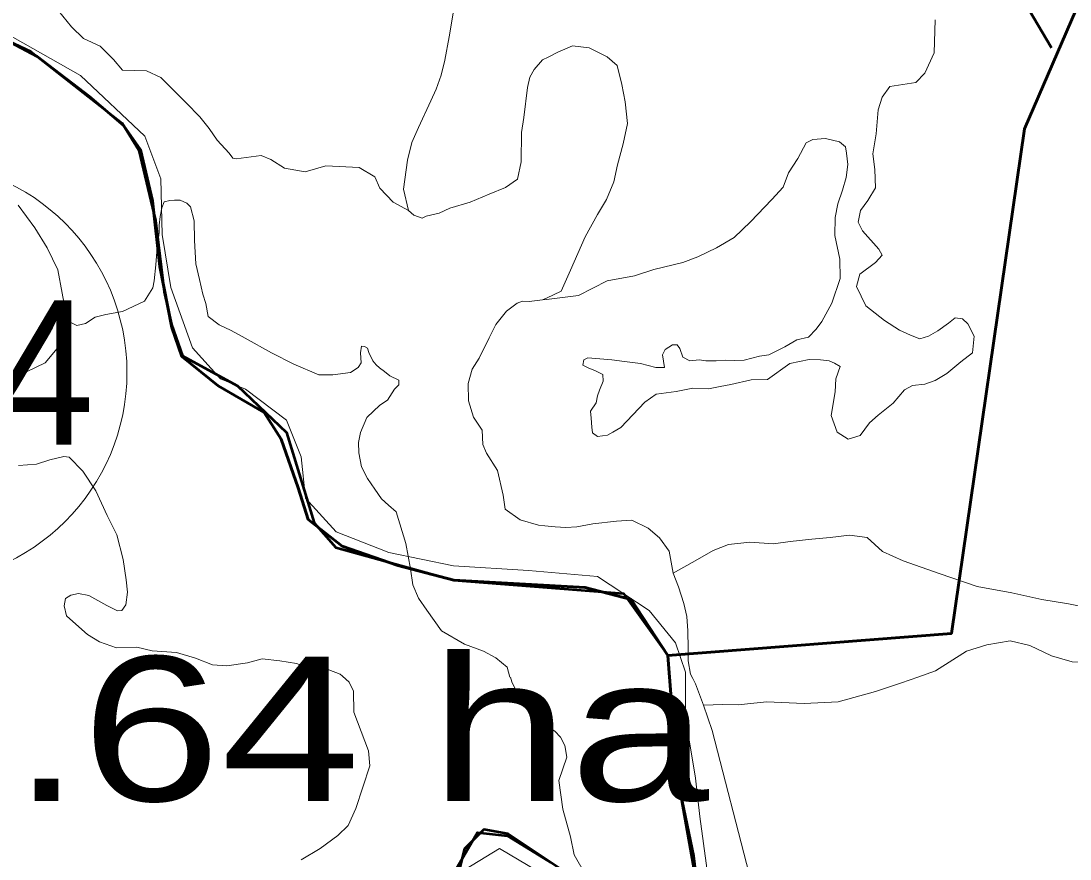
# Model space of a CAD drawing. Extents: x -1643653 to 4543381, y 1624270 to 13878484.
# Drawn here: x 755364 to 758998, y 8927619 to 8930522 of the extents above; entities that cross this region are included whole.
import ezdxf
from ezdxf.enums import TextEntityAlignment as Align

# ---------------------------------------------------------------- set-up
doc = ezdxf.new("R2010")
doc.units = 0
doc.header["$LTSCALE"] = 200
doc.linetypes.add('MEDIUM_DASHED', pattern=[4.5, 3, -1.5])
for name, color, linetype, lineweight in [('1', 7, 'Continuous', 13), ('14', 7, 'Continuous', 13), ('27', 7, 'Continuous', 53), ('29', 7, 'Continuous', 13), ('45', 7, 'Continuous', 13)]:
    doc.layers.add(name, color=color, linetype=linetype, lineweight=lineweight)
doc.layers.add('63', color=7, linetype='Continuous')

msp = doc.modelspace()

# ---------------------------------------------------------------- linework, layer by layer
at = {"layer": '1', "lineweight": 25}
msp.add_spline([(814781, 9009175.5), (814787.2, 9009173.4), (814796.9, 9009173.4), (814799.4, 9009172.4), (814805.1, 9009174.5), (814805.6, 9009176.5), (814811.7, 9009179.5), (814811.7, 9009179.5), (814801.5, 9009181), (814790.7, 9009181.5), (814784.1, 9009183.1), (814777.4, 9009185.1), (814778.4, 9009175.5)], degree=3, dxfattribs=at)
at = {"layer": '14'}
for points in [[(757750.1, 8927512.1), (757715.4, 8927766.9), (757700.6, 8927899.4), (757665.7, 8928108.3), (757666.3, 8928266.2), (757631, 8928368.2), (757539.7, 8928480.4), (757361.8, 8928597.9), (757122.5, 8928618.7), (756862.7, 8928634.5), (756638.7, 8928680.7), (756455.6, 8928752.4), (756349.1, 8928869.7), (756334.3, 8929012.4), (756283.8, 8929139.8), (756141.6, 8929247.1), (756055.1, 8929282.9), (755958.7, 8929390.1), (755883.1, 8929599.1), (755853.2, 8929782.5), (755848.8, 8929976.1), (755793.3, 8930123.9), (755569.9, 8930333.2), (755336.1, 8930466.1)], [(756879.2, 8927569.8), (757022.1, 8927656.1), (757220.4, 8927538.6)]]:
    msp.add_lwpolyline(points, dxfattribs=at)
at = {"layer": '27', "linetype": 'MEDIUM_DASHED'}
msp.add_lwpolyline([(757256.9, 8933270.8), (760021, 8928587.9), (760559.6, 8925518.1)], dxfattribs=at)
at = {"layer": '27'}
for points in [[(759927.6, 8931428.5), (759359, 8931347.2), (758841.1, 8930148.4), (758587.2, 8928400.9), (757604.4, 8928324.2), (757478.1, 8928517.9), (757318.2, 8928560), (756863.6, 8928585.2), (756670, 8928635.8), (756476.4, 8928703.2), (756358.5, 8928795.8), (756324.8, 8928905.3), (756265.9, 8929073.7), (756207, 8929166.4), (756047.1, 8929259), (755920.8, 8929360.1), (755887.1, 8929461.2), (755845, 8929671.7), (755819.8, 8929899.1), (755777.7, 8930076), (755718.8, 8930160.2), (755600.9, 8930261.2), (755420.4, 8930399.5), (755226.8, 8930500.6)], [(755226.8, 8930500.6), (755420.4, 8930399.5), (755600.9, 8930261.2), (755718.8, 8930160.2), (755777.7, 8930076), (755819.8, 8929899.1), (755845, 8929671.7), (755887.1, 8929461.2), (755920.8, 8929360.1), (756047.1, 8929259), (756207, 8929166.4), (756265.9, 8929073.7), (756324.8, 8928905.3), (756358.5, 8928795.8), (756476.4, 8928703.2), (756670, 8928635.8), (756863.6, 8928585.2), (757318.2, 8928560), (757478.1, 8928517.9), (757604.4, 8928324.2), (758587.2, 8928400.9), (758841.1, 8930148.4), (759359, 8931347.2), (759927.6, 8931428.5)], [(757729.8, 8927342.4), (757695.2, 8927630.8), (757637.5, 8927907.7), (757604.4, 8928324.2), (758587.2, 8928400.9), (758841.1, 8930148.4), (759359, 8931347.2)], [(755219.9, 8930499.9), (755398, 8930416.3), (755714.1, 8930169.1), (755772.3, 8930074.5), (755830.4, 8929830.9), (755859.5, 8929583.7), (755885, 8929470.9), (755924.1, 8929362.6), (756113.8, 8929258.3), (756284.4, 8929097), (756379.2, 8928784), (756455.1, 8928698.6), (756863.6, 8928585.2), (757450.8, 8928539.2), (757604.4, 8928324.2), (757637.5, 8927907.7), (757712.5, 8927486.6)], [(757510.6, 8927400.1), (757050.3, 8927707), (756967.1, 8927721.6), (756900.7, 8927655.2), (756862.8, 8927503.4)], [(756864.8, 8927573.1), (756945.6, 8927711.6), (757049.3, 8927700.1), (757199.3, 8927607.7)]]:
    msp.add_lwpolyline(points, dxfattribs=at)
at = {"layer": '29'}
msp.add_line((757184.2, 8929557.9), (757170.4, 8929556.2), dxfattribs=at)
at = {"layer": '29', "lineweight": 25}
for points in [[(757463.1, 8928521.8), (757478.1, 8928517.9), (757604.4, 8928324.2), (758587.2, 8928400.9), (758841.1, 8930148.4), (759359, 8931347.2), (759927.6, 8931428.5)], [(755300.7, 8930462), (755398, 8930416.3), (755417.5, 8930401)], [(755417.5, 8930401), (755420.4, 8930399.5), (755600.9, 8930261.2), (755649.2, 8930219.9)], [(755649.2, 8930219.9), (755714.1, 8930169.1), (755725.7, 8930150.3)], [(755725.7, 8930150.3), (755777.7, 8930076), (755819.8, 8929899.1), (755824.7, 8929855.1)], [(755824.7, 8929855.1), (755830.4, 8929830.9), (755855, 8929621.6), (755885.4, 8929469.6)], [(755885.4, 8929469.6), (755924.1, 8929362.6), (756113.8, 8929258.3), (756284.4, 8929097), (756379.2, 8928784), (756392.4, 8928769.2)], [(756392.4, 8928769.2), (756476.4, 8928703.2), (756624.6, 8928651.6), (756863.6, 8928585.2)], [(756863.6, 8928585.2), (757318.2, 8928560), (757374.6, 8928545.1)], [(757374.6, 8928545.1), (757450.8, 8928539.2), (757463.1, 8928521.8)]]:
    msp.add_lwpolyline(points, dxfattribs=at)
at = {"layer": '29', "lineweight": 53}
for points in [[(757729.8, 8927342.4), (757695.2, 8927630.8), (757637.5, 8927907.7), (757604.4, 8928324.2), (758587.2, 8928400.9), (758841.1, 8930148.4), (759359, 8931347.2)], [(755219.9, 8930499.9), (755398, 8930416.3), (755714.1, 8930169.1), (755772.3, 8930074.5), (755830.4, 8929830.9), (755859.5, 8929583.7), (755885, 8929470.9), (755924.1, 8929362.6), (756113.8, 8929258.3), (756284.4, 8929097), (756379.2, 8928784), (756455.1, 8928698.6), (756863.6, 8928585.2), (757450.8, 8928539.2), (757604.4, 8928324.2), (757637.5, 8927907.7), (757712.5, 8927486.6)], [(757510.6, 8927400.1), (757050.3, 8927707), (756967.1, 8927721.6), (756900.7, 8927655.2), (756862.8, 8927503.4)], [(756864.8, 8927573.1), (756945.6, 8927711.6), (757049.3, 8927700.1), (757199.3, 8927607.7)]]:
    msp.add_lwpolyline(points, dxfattribs=at)
at = {"layer": '29'}
for points in [[(755493.6, 8930557.6), (755539.1, 8930502.7), (755580.5, 8930462.1), (755637.9, 8930435.8), (755685, 8930388.8), (755716.1, 8930352.2), (755799.3, 8930350), (755848.8, 8930326.9), (755936.5, 8930238.5), (755984.1, 8930190.4), (756016.4, 8930150.1), (756043.6, 8930109.7), (756085.1, 8930064.3), (756097.8, 8930046.8), (756109.8, 8930044.4), (756195.9, 8930056.4), (756229.4, 8930042.8), (756276.8, 8930012.5), (756348.6, 8929999.7), (756420.4, 8930021.2), (756535.6, 8930015.5), (756589.8, 8929982.8), (756607.3, 8929943), (756652.8, 8929895.3), (756706.7, 8929866.5)], [(756862.7, 8930556.5), (756847.6, 8930467.4), (756832.4, 8930387), (756819.7, 8930334.4), (756802.1, 8930285.9), (756783.7, 8930246.4), (756741.7, 8930153.4), (756718, 8930101.8), (756702.6, 8930040.1), (756689.6, 8929939.5), (756706.7, 8929866.5)], [(756706.7, 8929866.5), (756689.6, 8929939.5), (756702.6, 8930040.1), (756718, 8930101.8), (756741.7, 8930153.4), (756783.7, 8930246.4), (756802.1, 8930285.9), (756819.7, 8930334.4), (756832.4, 8930387), (756847.6, 8930467.4), (756862.7, 8930556.5)], [(758530.7, 8930526.6), (758527.4, 8930411.9), (758495, 8930342.3), (758463.8, 8930309.8), (758374, 8930295), (758348, 8930258.7), (758333.7, 8930214.5), (758327.2, 8930131.5), (758315.5, 8930062.7), (758322, 8930007.9), (758324.6, 8929944), (758297.3, 8929901), (758272.6, 8929865.9), (758264.8, 8929825.7), (758279.1, 8929795.8), (758336.3, 8929731.6), (758348, 8929710.9), (758324.6, 8929686.2), (758270, 8929646), (758258.3, 8929602.8), (758290.8, 8929535.3), (758355.8, 8929484.7), (758407.8, 8929450.9), (758445.5, 8929434), (758478, 8929421.1), (758507.9, 8929430.1), (758540.3, 8929449.6), (758577.8, 8929475.4), (758600.1, 8929493.7), (758626.1, 8929491.1), (758644.3, 8929473), (758666.4, 8929430.1), (758659.9, 8929373), (758619.6, 8929341.9), (758571.6, 8929301.6), (758531.3, 8929277), (758494.9, 8929264), (758453, 8929259.2), (758424.4, 8929245), (758385.2, 8929198.8), (758333.3, 8929156.6), (758303.4, 8929130.6), (758271, 8929086.5), (758229.4, 8929073.5), (758191.7, 8929098.2), (758170.9, 8929155.3), (758185.2, 8929238.3), (758186.5, 8929282.5), (758201.8, 8929325.9), (758182.4, 8929337.4), (758164.2, 8929345.2), (758134.3, 8929349.1), (758094, 8929350.3), (758027.7, 8929336.1), (757949.7, 8929280.3), (757894.1, 8929279.5), (757823.5, 8929262.8), (757785.7, 8929256.5), (757745.6, 8929247.8), (757691.1, 8929250.4), (757633.9, 8929238.7), (757564, 8929229.5), (757525, 8929201.6), (757442.2, 8929113.9), (757414.9, 8929098.4), (757395.4, 8929088), (757361.6, 8929082.8), (757343.4, 8929095.8), (757342.1, 8929115.2), (757339.5, 8929146.4), (757336.9, 8929171), (757356.4, 8929199.6), (757361.6, 8929224.3), (757368.1, 8929243.7), (757381.1, 8929274.9), (757379.8, 8929298.2), (757352.5, 8929311.2), (757331.7, 8929320.3), (757310.9, 8929330.7), (757313.5, 8929348.9), (757327.8, 8929355.3), (757411, 8929348.9), (757455.2, 8929342.4), (757510.3, 8929336.2), (757563.6, 8929321.9), (757593.5, 8929321.9), (757587, 8929366), (757596.1, 8929384.2), (757620.8, 8929401.1), (757637.7, 8929401.1), (757646.8, 8929388.1), (757657.2, 8929358.2), (757680.6, 8929345.3), (757713, 8929349.2), (757736.4, 8929345.3), (757772.8, 8929345.3), (757804, 8929347.9), (757836.5, 8929346.6), (757869, 8929347.9), (757922.7, 8929361)], [(758530.7, 8930526.6), (758527.4, 8930411.9), (758495, 8930342.3), (758463.8, 8930309.8), (758374, 8930295), (758348, 8930258.7), (758333.7, 8930214.5), (758327.2, 8930131.5), (758315.5, 8930062.7), (758322, 8930007.9), (758324.6, 8929944), (758297.3, 8929901), (758272.6, 8929865.9), (758264.8, 8929825.7), (758279.1, 8929795.8), (758336.3, 8929731.6), (758348, 8929710.9), (758324.6, 8929686.2), (758270, 8929646), (758258.3, 8929602.8), (758290.8, 8929535.3), (758355.8, 8929484.7), (758407.8, 8929450.9), (758445.5, 8929434), (758478, 8929421.1), (758507.9, 8929430.1), (758540.3, 8929449.6), (758577.8, 8929475.4), (758600.1, 8929493.7), (758626.1, 8929491.1), (758644.3, 8929473), (758666.4, 8929430.1), (758659.9, 8929373), (758619.6, 8929341.9), (758571.6, 8929301.6), (758531.3, 8929277), (758494.9, 8929264), (758453, 8929259.2), (758424.4, 8929245), (758385.2, 8929198.8), (758333.3, 8929156.6), (758303.4, 8929130.6), (758271, 8929086.5), (758229.4, 8929073.5), (758191.7, 8929098.2), (758170.9, 8929155.3), (758185.2, 8929238.3), (758186.5, 8929282.5), (758201.8, 8929325.9), (758182.4, 8929337.4), (758164.2, 8929345.2), (758134.3, 8929349.1), (758094, 8929350.3), (758027.7, 8929336.1), (757949.7, 8929280.3), (757894.1, 8929279.5), (757823.5, 8929262.8), (757785.7, 8929256.5), (757745.6, 8929247.8), (757691.1, 8929250.4), (757633.9, 8929238.7), (757564, 8929229.5), (757525, 8929201.6), (757442.2, 8929113.9), (757414.9, 8929098.4), (757395.4, 8929088), (757361.6, 8929082.8), (757343.4, 8929095.8), (757342.1, 8929115.2), (757339.5, 8929146.4), (757336.9, 8929171), (757356.4, 8929199.6), (757361.6, 8929224.3), (757368.1, 8929243.7), (757381.1, 8929274.9), (757379.8, 8929298.2), (757352.5, 8929311.2), (757331.7, 8929320.3), (757310.9, 8929330.7), (757313.5, 8929348.9), (757327.8, 8929355.3), (757411, 8929348.9), (757455.2, 8929342.4), (757510.3, 8929336.2), (757563.6, 8929321.9), (757593.5, 8929321.9), (757587, 8929366), (757596.1, 8929384.2), (757620.8, 8929401.1), (757637.7, 8929401.1), (757646.8, 8929388.1), (757657.2, 8929358.2), (757680.6, 8929345.3), (757713, 8929349.2), (757736.4, 8929345.3), (757772.8, 8929345.3), (757804, 8929347.9), (757836.5, 8929346.6), (757869, 8929347.9), (757922.7, 8929361)], [(757189.9, 8930397.6), (757223.5, 8930414.9), (757274.6, 8930436.4), (757332.8, 8930429.2), (757394.2, 8930398.1), (757429.3, 8930368.3), (757446.1, 8930303), (757457.2, 8930242.5), (757465.2, 8930167.1), (757450.1, 8930097), (757431, 8930023.8), (757417.4, 8929964.9), (757393, 8929904.2), (757361.8, 8929852.1), (757318.3, 8929775), (757267.9, 8929658.8), (757235.4, 8929586.1), (757184.2, 8929562.6)], [(756706.7, 8929866.5), (756724.6, 8929849.9), (756754.1, 8929839.5), (756767.6, 8929846.7), (756812.2, 8929856.3), (756849.7, 8929874.6), (756919.9, 8929894.5), (756985.7, 8929922.6), (757042.3, 8929945.7), (757083.8, 8929974.4), (757096.5, 8930034.9), (757098.3, 8930135.8), (757105.9, 8930188.1), (757118.3, 8930292.2), (757127.1, 8930328.1), (757141.4, 8930354.3), (757170.9, 8930387.8), (757189.9, 8930397.6)], [(757922.7, 8929361), (757955.2, 8929366.2), (758009.8, 8929393.4), (758052.2, 8929418), (758092.3, 8929426.9), (758119, 8929454.4), (758138.5, 8929481.7), (758173.6, 8929545.3), (758202.2, 8929630.7), (758200.8, 8929696.9), (758184, 8929779.9), (758185.2, 8929842.2), (758194.3, 8929889), (758209.9, 8929936.4), (758222.9, 8929980.5), (758228.1, 8930025.9), (758224.2, 8930064.9), (758220.3, 8930086.9), (758199.5, 8930103.8), (758151.5, 8930115.5), (758107.3, 8930111.6), (758083.9, 8930099.9), (758054.8, 8930046.1), (758023.5, 8929996), (758004.2, 8929946.4), (757965.4, 8929904.2), (757891, 8929827.1), (757834.2, 8929772.8), (757773.1, 8929736.8), (757709.1, 8929705.4), (757657.4, 8929685.7), (757556, 8929662.1), (757489.5, 8929639.4), (757394.7, 8929622.5), (757295.9, 8929571.7), (757184.2, 8929557.9), (757170.4, 8929556.2)], [(757922.7, 8929361), (757955.2, 8929366.2), (758009.8, 8929393.4), (758052.2, 8929418), (758092.3, 8929426.9), (758119, 8929454.4), (758138.5, 8929481.7), (758173.6, 8929545.3), (758202.2, 8929630.7), (758200.8, 8929696.9), (758184, 8929779.9), (758185.2, 8929842.2), (758194.3, 8929889), (758209.9, 8929936.4), (758222.9, 8929980.5), (758228.1, 8930025.9), (758224.2, 8930064.9), (758220.3, 8930086.9), (758199.5, 8930103.8), (758151.5, 8930115.5), (758107.3, 8930111.6), (758083.9, 8930099.9), (758054.8, 8930046.1), (758023.5, 8929996), (758004.2, 8929946.4), (757965.4, 8929904.2), (757891, 8929827.1), (757834.2, 8929772.8), (757773.1, 8929736.8), (757709.1, 8929705.4), (757657.4, 8929685.7), (757556, 8929662.1), (757489.5, 8929639.4), (757394.7, 8929622.5), (757295.9, 8929571.7), (757184.2, 8929557.9)], [(755521.1, 8929498.8), (755534.3, 8929479.1), (755557.3, 8929467.9), (755587, 8929474.5), (755620.6, 8929496), (755657.9, 8929505.9), (755715.2, 8929515.8), (755791.5, 8929552), (755821.1, 8929598.5), (755825.8, 8929622.8), (755831, 8929677.4), (755836.3, 8929737.8), (755842.2, 8929790.3), (755842.2, 8929815.3), (755845.7, 8929844.9), (755851.4, 8929874.8), (755860, 8929896.2), (755879.9, 8929900.5), (755895.6, 8929901.9), (755915.6, 8929901.9), (755939, 8929890.9), (755951.5, 8929878.4), (755964.1, 8929830), (755964.8, 8929761.6), (755969.4, 8929681.4), (755982.6, 8929626.5), (755994.5, 8929575.8), (756003.8, 8929543.5), (756012.5, 8929498.5), (756050, 8929469.6), (756092.1, 8929449.8), (756140.2, 8929423.6), (756232.1, 8929372.7), (756309.1, 8929333.3), (756395.4, 8929297.1), (756444.1, 8929297.1), (756506, 8929305), (756532.3, 8929322.1), (756542.8, 8929338.5), (756540.2, 8929372.7), (756544.2, 8929395.7), (756554, 8929395.1), (756564.6, 8929389), (756569.2, 8929374.6), (756583, 8929345), (756594.2, 8929331.2), (756606.1, 8929321.3), (756623.8, 8929308.8), (756641.6, 8929293.1), (756672.6, 8929277.9), (756672.7, 8929262.5), (756657.6, 8929247.4), (756633.2, 8929208.6), (756607.5, 8929191.5), (756562.7, 8929148.5), (756540.3, 8929097.2), (756533.7, 8929062.3), (756534.4, 8929026.2), (756543.2, 8928977.9), (756564, 8928937.8), (756589.7, 8928900.7), (756612.8, 8928867.2), (756637.1, 8928844.8), (756663.5, 8928821.8), (756697.7, 8928712.3), (756713.6, 8928625), (756721.5, 8928569.1), (756741.3, 8928522.5), (756770.3, 8928481.3), (756821, 8928410.3), (756900.3, 8928364.1), (756966.8, 8928339.7), (757009.6, 8928316.1), (757048.2, 8928283.5), (757057.9, 8928249.9)], [(755354.4, 8929884.1), (755411.5, 8929806.5), (755454.3, 8929736.7), (755491.7, 8929660.2), (755521.1, 8929498.8), (755517.8, 8929476.7), (755512.5, 8929466.2), (755506.6, 8929433.3), (755500.6, 8929401.7), (755447.3, 8929337.9), (755385.4, 8929308.4), (755312.3, 8929302.4)], [(755312.3, 8929302.4), (755385.4, 8929308.4), (755447.3, 8929337.9), (755500.6, 8929401.7), (755506.6, 8929433.3), (755512.5, 8929466.2), (755517.8, 8929476.7), (755521.1, 8929498.8), (755491.7, 8929660.2), (755454.3, 8929736.7), (755411.5, 8929806.5), (755354.4, 8929884.1)], [(757184.2, 8929562.6), (757170.4, 8929556.2), (757124.5, 8929551), (757124.5, 8929551), (757124.5, 8929551), (757101.3, 8929551.8), (757083, 8929544.7), (757046.3, 8929517.6), (757008.7, 8929471.1), (756985.5, 8929424.9), (756951.2, 8929354.8), (756927.3, 8929315.8), (756913, 8929267.2), (756913.8, 8929206.2), (756931.3, 8929149.6), (756961.6, 8929104.6), (756964, 8929055.2), (756976.8, 8929025), (757014.3, 8928965.2), (757034.9, 8928880.4), (757041.2, 8928831.1), (757093.1, 8928794.4), (757157.2, 8928776.2), (757178.8, 8928774.1)], [(757170.4, 8929556.2), (757124.5, 8929551), (757124.5, 8929551), (757124.5, 8929551), (757101.3, 8929551.8), (757083, 8929544.7), (757046.3, 8929517.6), (757008.7, 8929471.1), (756985.5, 8929424.9), (756951.2, 8929354.8), (756927.3, 8929315.8), (756913, 8929267.2), (756913.8, 8929206.2), (756931.3, 8929149.6), (756961.6, 8929104.6), (756964, 8929055.2), (756976.8, 8929025), (757014.3, 8928965.2), (757034.9, 8928880.4), (757041.2, 8928831.1), (757093.1, 8928794.4), (757157.2, 8928776.2), (757178.8, 8928774.1)], [(755355.9, 8928982.4), (755417.8, 8928987.1), (755463.8, 8929002.2), (755511.9, 8929013.3), (755531, 8929011.4), (755578, 8928963.1), (755623.8, 8928895), (755662.2, 8928809.7), (755695.8, 8928742), (755717.5, 8928656.6), (755728.7, 8928586.9), (755732.7, 8928544.2), (755727.4, 8928500.2), (755712.9, 8928479.8), (755698.4, 8928479.1), (755660.9, 8928497.5), (755599, 8928532.4), (755562.8, 8928539.6), (755536.5, 8928533), (755518.7, 8928521.9), (755513.4, 8928496.9), (755522, 8928461.5), (755554.2, 8928432.6), (755594.5, 8928397), (755636, 8928372), (755694.6, 8928351.2), (755765, 8928353.2), (755819, 8928340.7), (755903, 8928335.1), (755968.2, 8928314.7), (756027.4, 8928291.7), (756076.8, 8928288.4), (756149.2, 8928299.6), (756199.9, 8928313.4), (756260.9, 8928305.6), (756318.9, 8928296.4), (756381.4, 8928274), (756430.1, 8928274.7), (756469.6, 8928259.6), (756477.5, 8928253.4)], [(756477.5, 8928253.4), (756469.6, 8928259.6), (756430.1, 8928274.7), (756381.4, 8928274), (756318.9, 8928296.4), (756260.9, 8928305.6), (756199.9, 8928313.4), (756149.2, 8928299.6), (756076.8, 8928288.4), (756027.4, 8928291.7), (755968.2, 8928314.7), (755903, 8928335.1), (755819, 8928340.7), (755765, 8928353.2), (755694.6, 8928351.2), (755636, 8928372), (755594.5, 8928397), (755554.2, 8928432.6), (755522, 8928461.5), (755513.4, 8928496.9), (755518.7, 8928521.9), (755536.5, 8928533), (755562.8, 8928539.6), (755599, 8928532.4), (755660.9, 8928497.5), (755698.4, 8928479.1), (755712.9, 8928479.8), (755727.4, 8928500.2), (755732.7, 8928544.2), (755728.7, 8928586.9), (755717.5, 8928656.6), (755695.8, 8928742), (755662.2, 8928809.7), (755623.8, 8928895), (755578, 8928963.1), (755531, 8929011.4), (755511.9, 8929013.3), (755463.8, 8929002.2), (755417.8, 8928987.1), (755355.9, 8928982.4)], [(757178.8, 8928774.1), (757214.6, 8928770.7), (757252.1, 8928767.5), (757289.5, 8928770.7), (757345.3, 8928780.2), (757427.5, 8928789.8), (757479.9, 8928793.2), (757537.3, 8928766.1), (757575.6, 8928731.9), (757609.3, 8928685.6), (757623.6, 8928610), (757642, 8928562.2), (757659.9, 8928505.1), (757670.6, 8928459.4), (757674.7, 8928410), (757675.6, 8928349), (757675.6, 8928306.1), (757683.7, 8928260), (757692.1, 8928245.1)], [(757178.8, 8928774.1), (757214.6, 8928770.7), (757252.1, 8928767.5), (757289.5, 8928770.7), (757345.3, 8928780.2), (757427.5, 8928789.8), (757479.9, 8928793.2), (757537.3, 8928766.1), (757575.6, 8928731.9), (757609.3, 8928685.6), (757623.6, 8928610), (757642, 8928562.2), (757659.9, 8928505.1), (757670.6, 8928459.4), (757674.7, 8928410), (757675.6, 8928349), (757675.6, 8928306.1), (757683.7, 8928260), (757692.1, 8928245.1)], [(757623.6, 8928610), (757707.2, 8928657), (757761.8, 8928688.7), (757815.6, 8928708.7), (757888.8, 8928717.5), (757970.9, 8928711.2), (758028.3, 8928719.9), (758103.3, 8928727.9), (758167.9, 8928732.7), (758234.8, 8928741.4), (758295.4, 8928733.4), (758348.1, 8928684.9), (758420.2, 8928652), (758544.6, 8928609), (758677, 8928563.6), (758796.3, 8928541.1), (758900.7, 8928518), (758993.2, 8928503.6), (759074.5, 8928486.9)], [(759196.8, 8928234.6), (759181.2, 8928277.9), (759151.2, 8928322.4), (759123.4, 8928323.1), (759076.7, 8928299.2), (759005.6, 8928302.5), (758934.5, 8928323.7), (758858.9, 8928359.3), (758791.1, 8928375.4), (758710.1, 8928361.6), (758639.1, 8928338.9), (758532.5, 8928271.8), (758471.5, 8928249.3), (758444.2, 8928240.3)], [(758444.2, 8928240.3), (758471.5, 8928249.3), (758532.5, 8928271.8), (758639.1, 8928338.9), (758710.1, 8928361.6), (758791.1, 8928375.4), (758858.9, 8928359.3), (758934.5, 8928323.7), (759005.6, 8928302.5), (759076.7, 8928299.2), (759123.4, 8928323.1), (759151.2, 8928322.4), (759181.2, 8928277.9), (759196.8, 8928234.6)], [(756334.9, 8927616.2), (756399.9, 8927656.1), (756461.6, 8927701.3), (756498, 8927735.2), (756523.6, 8927794.6), (756572.1, 8927941.8), (756568.2, 8927993.8), (756516.9, 8928127.7), (756516.2, 8928201.4), (756500.9, 8928232.1), (756477.5, 8928253.4)], [(757059.5, 8928249.4), (757064.1, 8928233.4), (757092.9, 8928174.7), (757126.9, 8928126.9), (757159, 8928096.7), (757175.6, 8928086.3)], [(757692.1, 8928245.1), (757700.9, 8928226.3), (757728.3, 8928152.5)], [(757728.3, 8928152.5), (757795.5, 8928154.2), (757848.1, 8928154.1), (757946.3, 8928163.9), (758077.4, 8928158.1), (758194.6, 8928164.2), (758323.9, 8928200.1), (758411.3, 8928228.4), (758444.2, 8928240.3)], [(757728.3, 8928152.5), (757758.8, 8928064.9), (757887.1, 8927567.7)], [(757175.6, 8928086.3), (757188.3, 8928078.3), (757212.9, 8928062.8), (757232.6, 8928041.3), (757248.5, 8928012.6), (757255.3, 8927971.7), (757227.4, 8927891.7)], [(757320.4, 8927564), (757280.5, 8927633.4), (757268.2, 8927696), (757240.6, 8927792.1), (757227.4, 8927891.7)]]:
    msp.add_lwpolyline(points, dxfattribs=at)
at = {"layer": '45'}
msp.add_circle((755000.9, 8929305.3), 730.2, dxfattribs=at)

# ---------------------------------------------------------------- texts
at = {"layer": '45', "width": 0.95}
msp.add_text('AR4', height=500, dxfattribs=at).set_placement((755000.9, 8929055.3), align=Align.CENTER)
at = {"layer": '63', "width": 1.3}
msp.add_text(' 2300.64 ha', height=500, dxfattribs=at).set_placement((753156.3, 8927820.6))

doc.saveas('drawing.dxf')
